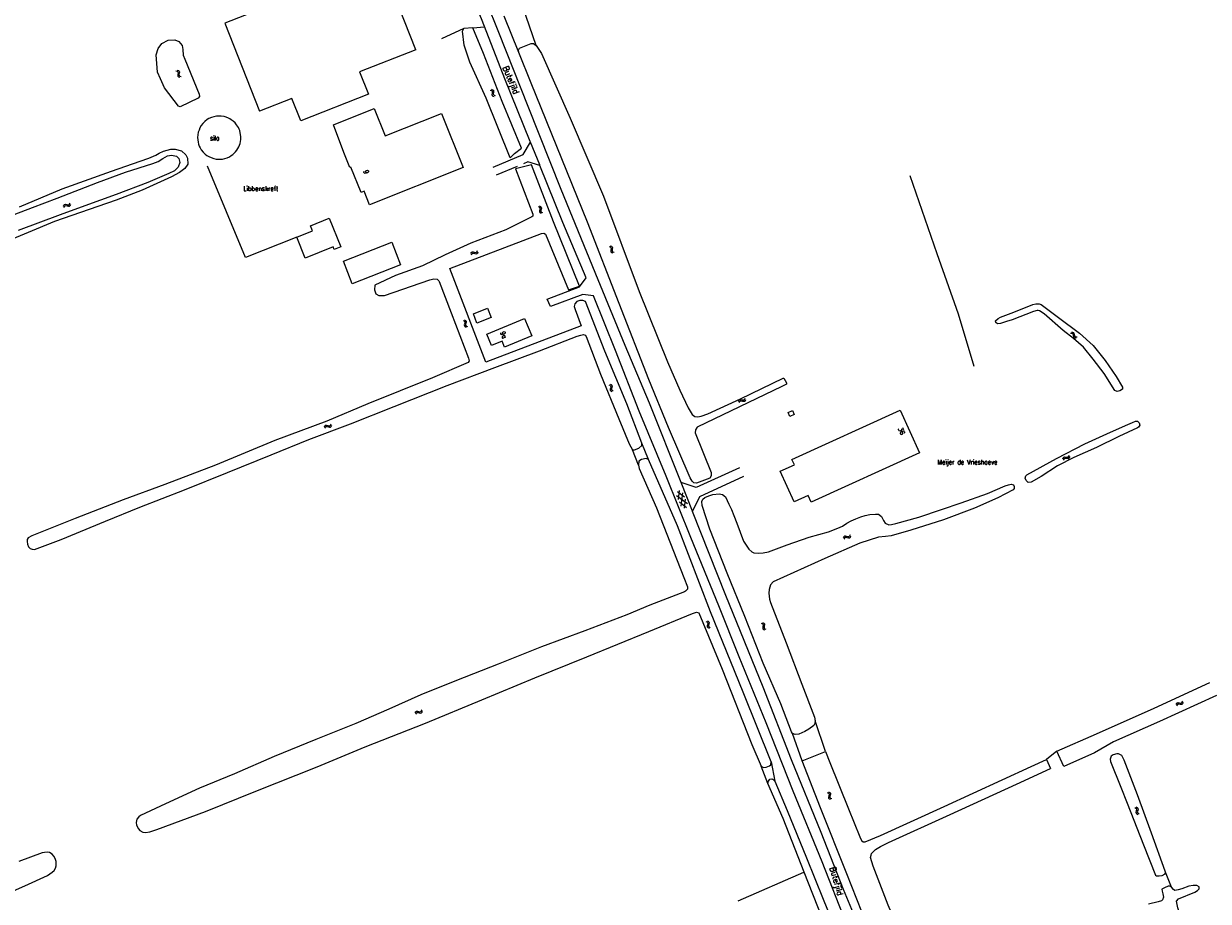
# Model space of a CAD drawing. Header units: metres. Extents: x 189705 to 199106, y 581686 to 588448.
# Tile 288 of 555: x 193174 to 193574, y 585609 to 585906. Entities that reach past the tile are written whole.
import ezdxf

# ---------------------------------------------------------------- set-up
doc = ezdxf.new("R2010")
doc.units = ezdxf.units.M
doc.layers.add('B-WA-OG-GBKN-G', color=7, linetype='Continuous', lineweight=18)
doc.styles.add('Style-STANDARD', font='STANDARD.shx')

msp = doc.modelspace()

# ---------------------------------------------------------------- linework, layer by layer
at = {"layer": 'B-WA-OG-GBKN-G'}
for p, q in [((193225.23, 585889.761), (193225.616, 585889.631)), ((193225.656, 585890.016), (193226.043, 585889.889)), ((193226.043, 585889.889), (193226.295, 585889.681)), ((193226.295, 585889.681), (193226.366, 585889.349)), ((193225.616, 585889.631), (193225.867, 585889.42)), ((193225.875, 585888.691), (193225.808, 585888.289)), ((193225.808, 585888.289), (193225.874, 585887.966)), ((193225.867, 585889.42), (193225.937, 585889.101)), ((193225.874, 585887.966), (193226.133, 585887.751)), ((193225.937, 585889.101), (193225.875, 585888.691)), ((193226.133, 585887.751), (193226.521, 585887.621)), ((193226.301, 585888.948), (193226.236, 585888.545)), ((193226.236, 585888.545), (193226.302, 585888.222)), ((193226.366, 585889.349), (193226.301, 585888.948)), ((193226.302, 585888.222), (193226.56, 585888.006)), ((193226.56, 585888.006), (193226.947, 585887.876)), ((193331.424, 585883.276), (193331.81, 585883.146)), ((193331.81, 585883.146), (193332.061, 585882.935)), ((193331.85, 585883.531), (193332.237, 585883.404)), ((193332.069, 585882.206), (193332.002, 585881.804)), ((193332.002, 585881.804), (193332.068, 585881.481)), ((193332.061, 585882.935), (193332.131, 585882.616)), ((193332.131, 585882.616), (193332.069, 585882.206)), ((193332.237, 585883.404), (193332.489, 585883.196)), ((193332.495, 585882.463), (193332.43, 585882.06)), ((193332.43, 585882.06), (193332.496, 585881.737)), ((193332.489, 585883.196), (193332.561, 585882.864)), ((193332.561, 585882.864), (193332.495, 585882.463)), ((193332.496, 585881.737), (193332.754, 585881.521)), ((193332.068, 585881.481), (193332.328, 585881.266)), ((193332.328, 585881.266), (193332.715, 585881.136)), ((193332.754, 585881.521), (193333.141, 585881.391)), ((193187.168, 585844.045), (193187.338, 585844.415)), ((193187.338, 585844.415), (193187.573, 585844.642)), ((193187.373, 585843.592), (193187.546, 585843.961)), ((193187.546, 585843.961), (193187.784, 585844.188)), ((193187.573, 585844.642), (193187.91, 585844.676)), ((193187.784, 585844.188), (193188.108, 585844.221)), ((193187.91, 585844.676), (193188.302, 585844.566)), ((193188.108, 585844.221), (193188.509, 585844.114)), ((193188.302, 585844.566), (193188.695, 585844.456)), ((193188.509, 585844.114), (193188.901, 585844.002)), ((193188.695, 585844.456), (193189.023, 585844.486)), ((193188.901, 585844.002), (193189.229, 585844.032)), ((193189.023, 585844.486), (193189.267, 585844.717)), ((193189.229, 585844.032), (193189.473, 585844.265)), ((193189.267, 585844.717), (193189.439, 585845.088)), ((193189.473, 585844.265), (193189.645, 585844.636)), ((193347.609, 585843.934), (193347.978, 585843.762)), ((193347.978, 585843.762), (193348.205, 585843.525)), ((193348.133, 585842.8), (193348.022, 585842.407)), ((193348.022, 585842.407), (193348.052, 585842.079)), ((193348.052, 585842.079), (193348.286, 585841.836)), ((193348.061, 585844.141), (193348.431, 585843.971)), ((193348.239, 585843.201), (193348.133, 585842.8)), ((193348.205, 585843.525), (193348.239, 585843.201)), ((193348.286, 585841.836), (193348.657, 585841.665)), ((193348.431, 585843.971), (193348.659, 585843.737)), ((193348.584, 585843.008), (193348.475, 585842.615)), ((193348.475, 585842.615), (193348.506, 585842.287)), ((193348.506, 585842.287), (193348.738, 585842.043)), ((193348.693, 585843.4), (193348.584, 585843.008)), ((193348.659, 585843.737), (193348.693, 585843.4)), ((193348.738, 585842.043), (193349.109, 585841.872)), ((193371.564, 585830.388), (193371.95, 585830.258)), ((193371.95, 585830.258), (193372.202, 585830.048)), ((193371.99, 585830.644), (193372.377, 585830.517)), ((193372.202, 585830.048), (193372.272, 585829.729)), ((193372.272, 585829.729), (193372.211, 585829.319)), ((193372.377, 585830.517), (193372.63, 585830.309)), ((193372.63, 585830.309), (193372.701, 585829.978)), ((193372.701, 585829.978), (193372.636, 585829.576)), ((193324.883, 585828.019), (193325.055, 585828.388)), ((193325.055, 585828.388), (193325.291, 585828.615)), ((193325.087, 585827.566), (193325.261, 585827.934)), ((193325.261, 585827.934), (193325.5, 585828.16)), ((193325.291, 585828.615), (193325.628, 585828.647)), ((193325.5, 585828.16), (193325.824, 585828.191)), ((193325.628, 585828.647), (193326.019, 585828.535)), ((193325.824, 585828.191), (193326.225, 585828.083)), ((193326.019, 585828.535), (193326.412, 585828.424)), ((193326.225, 585828.083), (193326.616, 585827.969)), ((193326.412, 585828.424), (193326.74, 585828.452)), ((193326.616, 585827.969), (193326.944, 585827.998)), ((193326.74, 585828.452), (193326.985, 585828.683)), ((193326.944, 585827.998), (193327.189, 585828.23)), ((193326.985, 585828.683), (193327.159, 585829.053)), ((193327.189, 585828.23), (193327.363, 585828.6)), ((193372.211, 585829.319), (193372.144, 585828.916)), ((193372.144, 585828.916), (193372.211, 585828.594)), ((193372.211, 585828.594), (193372.47, 585828.379)), ((193372.47, 585828.379), (193372.858, 585828.25)), ((193372.636, 585829.576), (193372.572, 585829.173)), ((193372.572, 585829.173), (193372.639, 585828.851)), ((193372.639, 585828.851), (193372.896, 585828.634)), ((193372.896, 585828.634), (193373.284, 585828.505)), ((193322.718, 585805.617), (193323.086, 585805.443)), ((193322.264, 585805.416), (193322.631, 585805.24)), ((193322.631, 585805.24), (193322.855, 585805)), ((193322.775, 585804.275), (193322.659, 585803.884)), ((193322.659, 585803.884), (193322.686, 585803.556)), ((193322.686, 585803.556), (193322.917, 585803.31)), ((193322.885, 585804.675), (193322.775, 585804.275)), ((193322.855, 585805), (193322.885, 585804.675)), ((193322.917, 585803.31), (193323.286, 585803.135)), ((193323.086, 585805.443), (193323.312, 585805.206)), ((193323.228, 585804.479), (193323.115, 585804.086)), ((193323.115, 585804.086), (193323.142, 585803.758)), ((193323.142, 585803.758), (193323.371, 585803.512)), ((193323.342, 585804.869), (193323.228, 585804.479)), ((193323.312, 585805.206), (193323.342, 585804.869)), ((193323.371, 585803.512), (193323.74, 585803.336)), ((193527.479, 585801.084), (193527.886, 585801.09)), ((193527.795, 585801.467), (193528.203, 585801.475)), ((193527.886, 585801.09), (193528.194, 585800.975)), ((193528.194, 585800.975), (193528.366, 585800.698)), ((193528.203, 585801.475), (193528.51, 585801.364)), ((193528.366, 585800.698), (193528.445, 585800.291)), ((193528.445, 585800.291), (193528.516, 585799.889)), ((193528.51, 585801.364), (193528.688, 585801.075)), ((193528.516, 585799.889), (193528.686, 585799.608)), ((193528.686, 585799.608), (193529.002, 585799.491)), ((193528.688, 585801.075), (193528.76, 585800.675)), ((193528.76, 585800.675), (193528.834, 585800.273)), ((193528.834, 585800.273), (193529.004, 585799.992)), ((193529.002, 585799.491), (193529.411, 585799.498)), ((193529.004, 585799.992), (193529.319, 585799.873)), ((193529.319, 585799.873), (193529.728, 585799.881)), ((193371.499, 585783.683), (193371.87, 585783.514)), ((193371.87, 585783.514), (193372.099, 585783.279)), ((193372.032, 585782.553), (193371.924, 585782.159)), ((193371.924, 585782.159), (193371.957, 585781.832)), ((193371.949, 585783.894), (193372.321, 585783.727)), ((193371.957, 585781.832), (193372.193, 585781.591)), ((193372.135, 585782.955), (193372.032, 585782.553)), ((193372.099, 585783.279), (193372.135, 585782.955)), ((193372.193, 585781.591), (193372.565, 585781.422)), ((193372.321, 585783.727), (193372.551, 585783.494)), ((193372.481, 585782.765), (193372.376, 585782.37)), ((193372.376, 585782.37), (193372.409, 585782.043)), ((193372.409, 585782.043), (193372.643, 585781.801)), ((193372.588, 585783.157), (193372.481, 585782.765)), ((193372.551, 585783.494), (193372.588, 585783.157)), ((193372.643, 585781.801), (193373.015, 585781.632)), ((193415.333, 585778.07), (193415.491, 585778.446)), ((193415.491, 585778.446), (193415.718, 585778.681)), ((193415.554, 585777.625), (193415.714, 585778)), ((193415.714, 585778), (193415.944, 585778.234)), ((193415.718, 585778.681), (193416.054, 585778.726)), ((193415.944, 585778.234), (193416.267, 585778.278)), ((193416.054, 585778.726), (193416.449, 585778.629)), ((193416.267, 585778.278), (193416.671, 585778.185)), ((193416.449, 585778.629), (193416.846, 585778.533)), ((193416.671, 585778.185), (193417.067, 585778.086)), ((193416.846, 585778.533), (193417.172, 585778.574)), ((193417.067, 585778.086), (193417.394, 585778.127)), ((193417.172, 585778.574), (193417.409, 585778.813)), ((193417.394, 585778.127), (193417.629, 585778.368)), ((193417.409, 585778.813), (193417.568, 585779.19)), ((193417.629, 585778.368), (193417.789, 585778.745)), ((193275.377, 585769.434), (193275.556, 585769.8)), ((193275.556, 585769.8), (193275.796, 585770.022)), ((193275.754, 585769.342), (193275.996, 585769.563)), ((193275.796, 585770.022), (193276.134, 585770.048)), ((193275.996, 585769.563), (193276.322, 585769.589)), ((193276.134, 585770.048), (193276.523, 585769.929)), ((193276.322, 585769.589), (193276.72, 585769.473)), ((193276.523, 585769.929), (193276.914, 585769.81)), ((193276.914, 585769.81), (193277.242, 585769.832)), ((193277.242, 585769.832), (193277.492, 585770.058)), ((193277.438, 585769.373), (193277.687, 585769.601)), ((193277.492, 585770.058), (193277.672, 585770.424)), ((193277.687, 585769.601), (193277.868, 585769.968)), ((193275.572, 585768.977), (193275.754, 585769.342)), ((193276.72, 585769.473), (193277.109, 585769.351)), ((193277.109, 585769.351), (193277.438, 585769.373)), ((193524.942, 585758.619), (193525.077, 585759.003)), ((193525.077, 585759.003), (193525.289, 585759.252)), ((193525.189, 585758.188), (193525.327, 585758.572)), ((193525.289, 585759.252), (193525.621, 585759.318)), ((193525.327, 585758.572), (193525.542, 585758.82)), ((193525.542, 585758.82), (193525.862, 585758.884)), ((193525.621, 585759.318), (193526.022, 585759.245)), ((193525.862, 585758.884), (193526.271, 585758.815)), ((193526.022, 585759.245), (193526.424, 585759.173)), ((193526.271, 585758.815), (193526.672, 585758.741)), ((193526.424, 585759.173), (193526.747, 585759.234)), ((193526.672, 585758.741), (193526.995, 585758.802)), ((193526.747, 585759.234), (193526.968, 585759.487)), ((193526.968, 585759.487), (193527.105, 585759.873)), ((193526.995, 585758.802), (193527.216, 585759.057)), ((193527.216, 585759.057), (193527.352, 585759.442)), ((193394.395, 585746.297), (193398.07, 585743.534)), ((193394.681, 585747.598), (193397.12, 585745.765)), ((193395.005, 585744.865), (193395.374, 585747.893)), ((193395.955, 585742.633), (193396.51, 585747.196)), ((193395.344, 585744.068), (193397.782, 585742.234)), ((193397.09, 585741.939), (193397.459, 585744.97)), ((193450.902, 585732.256), (193450.728, 585731.886)), ((193451.147, 585732.489), (193450.902, 585732.256)), ((193451.106, 585731.803), (193450.932, 585731.433)), ((193451.351, 585732.034), (193451.106, 585731.803)), ((193451.474, 585732.517), (193451.147, 585732.489)), ((193451.679, 585732.062), (193451.351, 585732.034)), ((193451.866, 585732.403), (193451.474, 585732.517)), ((193452.072, 585731.951), (193451.679, 585732.062)), ((193452.267, 585732.295), (193451.866, 585732.403)), ((193452.463, 585731.839), (193452.072, 585731.951)), ((193452.591, 585732.326), (193452.267, 585732.295)), ((193452.8, 585731.871), (193452.463, 585731.839)), ((193452.83, 585732.552), (193452.591, 585732.326)), ((193453.036, 585732.098), (193452.8, 585731.871)), ((193453.004, 585732.92), (193452.83, 585732.552)), ((193453.208, 585732.467), (193453.036, 585732.098)), ((193404.253, 585703.693), (193404.626, 585703.528)), ((193404.626, 585703.528), (193404.858, 585703.296)), ((193404.801, 585702.569), (193404.698, 585702.174)), ((193404.698, 585702.174), (193404.735, 585701.847)), ((193404.701, 585703.909), (193405.075, 585703.747)), ((193404.735, 585701.847), (193404.974, 585701.609)), ((193404.899, 585702.972), (193404.801, 585702.569)), ((193404.858, 585703.296), (193404.899, 585702.972)), ((193404.974, 585701.609), (193405.349, 585701.445)), ((193405.075, 585703.747), (193405.308, 585703.517)), ((193405.248, 585702.787), (193405.147, 585702.391)), ((193405.147, 585702.391), (193405.184, 585702.064)), ((193405.184, 585702.064), (193405.421, 585701.825)), ((193405.349, 585703.181), (193405.248, 585702.787)), ((193405.308, 585703.517), (193405.349, 585703.181)), ((193405.421, 585701.825), (193405.796, 585701.661)), ((193423.016, 585703.054), (193423.393, 585702.898)), ((193423.393, 585702.898), (193423.63, 585702.671)), ((193423.459, 585703.28), (193423.836, 585703.126)), ((193423.589, 585701.943), (193423.495, 585701.546)), ((193423.495, 585701.546), (193423.54, 585701.22)), ((193423.678, 585702.348), (193423.589, 585701.943)), ((193423.63, 585702.671), (193423.678, 585702.348)), ((193423.836, 585703.126), (193424.074, 585702.902)), ((193424.031, 585702.171), (193423.939, 585701.773)), ((193423.939, 585701.773), (193423.984, 585701.447)), ((193424.123, 585702.567), (193424.031, 585702.171)), ((193424.074, 585702.902), (193424.123, 585702.567)), ((193423.54, 585701.22), (193423.784, 585700.987)), ((193423.784, 585700.987), (193424.162, 585700.832)), ((193423.984, 585701.447), (193424.226, 585701.213)), ((193424.226, 585701.213), (193424.605, 585701.058)), ((193308.195, 585673.436), (193308.371, 585673.805)), ((193563.235, 585675.598), (193563.381, 585675.978)), ((193563.381, 585675.978), (193563.601, 585676.22)), ((193563.469, 585675.16), (193563.618, 585675.539)), ((193563.601, 585676.22), (193563.936, 585676.275)), ((193563.618, 585675.539), (193563.841, 585675.78)), ((193563.841, 585675.78), (193564.162, 585675.834)), ((193563.936, 585676.275), (193564.333, 585676.19)), ((193564.162, 585675.834), (193564.569, 585675.753)), ((193564.333, 585676.19), (193564.733, 585676.105)), ((193564.569, 585675.753), (193564.968, 585675.665)), ((193564.733, 585676.105), (193565.058, 585676.156)), ((193564.968, 585675.665), (193565.293, 585675.716)), ((193565.058, 585676.156), (193565.287, 585676.403)), ((193565.287, 585676.403), (193565.436, 585676.784)), ((193565.293, 585675.716), (193565.521, 585675.964)), ((193565.521, 585675.964), (193565.669, 585676.345)), ((193306.088, 585672.786), (193306.262, 585673.154)), ((193306.262, 585673.154), (193306.5, 585673.379)), ((193306.289, 585672.332), (193306.466, 585672.699)), ((193306.466, 585672.699), (193306.706, 585672.923)), ((193306.5, 585673.379), (193306.837, 585673.409)), ((193306.706, 585672.923), (193307.031, 585672.952)), ((193306.837, 585673.409), (193307.228, 585673.295)), ((193307.031, 585672.952), (193307.43, 585672.841)), ((193307.228, 585673.295), (193307.62, 585673.181)), ((193307.43, 585672.841), (193307.821, 585672.725)), ((193307.62, 585673.181), (193307.948, 585673.207)), ((193307.821, 585672.725), (193308.149, 585672.751)), ((193307.948, 585673.207), (193308.195, 585673.436)), ((193308.149, 585672.751), (193308.395, 585672.982)), ((193308.395, 585672.982), (193308.572, 585673.351)), ((193445.304, 585645.836), (193445.675, 585645.668)), ((193445.675, 585645.668), (193445.904, 585645.433)), ((193445.753, 585646.047), (193446.125, 585645.881)), ((193446.125, 585645.881), (193446.356, 585645.649)), ((193446.356, 585645.649), (193446.393, 585645.312)), ((193445.839, 585644.707), (193445.731, 585644.313)), ((193445.731, 585644.313), (193445.765, 585643.986)), ((193445.765, 585643.986), (193446.002, 585643.745)), ((193445.941, 585645.109), (193445.839, 585644.707)), ((193445.904, 585645.433), (193445.941, 585645.109)), ((193446.002, 585643.745), (193446.374, 585643.577)), ((193446.288, 585644.92), (193446.183, 585644.525)), ((193446.183, 585644.525), (193446.217, 585644.198)), ((193446.217, 585644.198), (193446.451, 585643.956)), ((193446.393, 585645.312), (193446.288, 585644.92)), ((193446.451, 585643.956), (193446.824, 585643.788)), ((193549.255, 585640.77), (193549.619, 585640.588)), ((193549.619, 585640.588), (193549.839, 585640.344)), ((193549.746, 585639.621), (193549.624, 585639.232)), ((193549.624, 585639.232), (193549.645, 585638.904)), ((193549.645, 585638.904), (193549.872, 585638.654)), ((193549.712, 585640.964), (193550.078, 585640.784)), ((193549.864, 585640.019), (193549.746, 585639.621)), ((193549.839, 585640.344), (193549.864, 585640.019)), ((193549.872, 585638.654), (193550.238, 585638.472)), ((193550.078, 585640.784), (193550.299, 585640.543)), ((193550.203, 585639.817), (193550.083, 585639.426)), ((193550.083, 585639.426), (193550.104, 585639.098)), ((193550.104, 585639.098), (193550.329, 585638.847)), ((193550.324, 585640.205), (193550.203, 585639.817)), ((193550.299, 585640.543), (193550.324, 585640.205)), ((193550.329, 585638.847), (193550.695, 585638.665))]:
    msp.add_line(p, q, dxfattribs=at)
at = {"layer": 'B-WA-OG-GBKN-G', "flags": 128}
for points in [[(193332.454, 585857.221), (193342.595, 585861.52), (193345.042, 585865.636), (193344.934, 585865.903), (193336.382, 585887.075), (193328.702, 585906.777), (193318.426, 585931.929), (193306.008, 585963.116), (193291.062, 586000)], [(193415.695, 585755.547), (193400.968, 585748.937), (193395.952, 585750.663), (193385.21, 585777.438), (193377.073, 585796.986), (193367.906, 585819.119), (193355.365, 585849.697), (193344.26, 585877.766), (193334.34, 585902.793), (193326.019, 585923.533), (193315.796, 585948.304), (193305.389, 585974.116), (193294.954, 586000)], [(193306.263, 585896.845), (193294.566, 585926.628), (193241.739, 585905.879), (193253.436, 585876.097)], [(193347.001, 585898.303), (193342.451, 585911.462)], [(193341.05, 585895.978), (193336.153, 585908.26)], [(193322.466, 585904.075), (193314.964, 585900.577)], [(193338.214, 585860.414), (193330.003, 585880.501), (193324.556, 585892.657), (193322.589, 585898.43), (193322.054, 585903.184), (193322.466, 585904.075)], [(193325.539, 585904.32), (193322.466, 585904.075)], [(193325.539, 585904.32), (193329.505, 585904.636)], [(193342.026, 585863.687), (193335.427, 585879.393), (193329.093, 585895.618), (193325.539, 585904.32)], [(193221.376, 585884.051), (193220.03, 585887.042), (193218.967, 585889.385), (193218.739, 585892.291), (193218.556, 585895.244), (193219.17, 585897.318), (193220.485, 585899.025), (193222.641, 585900.179), (193224.803, 585900.31), (193226.226, 585899.738), (193227.282, 585898.326), (193227.5, 585897.002), (193227.629, 585895.118), (193228.267, 585893.704), (193233.114, 585881.896), (193233.189, 585881.129), (193232.75, 585880.591), (193226.606, 585877.642), (193226.046, 585877.871), (193221.376, 585884.051)], [(193341.05, 585895.978), (193341.025, 585896.726), (193341.324, 585897.396), (193345.217, 585899.06), (193346.046, 585899.045), (193347.001, 585898.303)], [(193347.001, 585898.303), (193348.779, 585895.665), (193358.43, 585873.805), (193369.707, 585847.471), (193381.767, 585815.198), (193391.37, 585791.374), (193395.525, 585781.872), (193398.284, 585775.887), (193399.691, 585773.66), (193400.525, 585772.958), (193401.557, 585772.864), (193402.668, 585773.053), (193404.948, 585773.897), (193416.018, 585778.967), (193430.372, 585785.939), (193430.676, 585785.881), (193431.556, 585784.289), (193431.498, 585783.864), (193429.987, 585783.105), (193401.338, 585769.302), (193400.817, 585768.49), (193400.724, 585767.377), (193406.031, 585753.982), (193406.059, 585752.911), (193405.598, 585752.159), (193401.1, 585750.41), (193400.189, 585750.505), (193399.639, 585751.047), (193398.964, 585752.196), (193391.651, 585769.177), (193385.07, 585785.475), (193375.048, 585811.196), (193364.267, 585838.631), (193345.286, 585885.651), (193341.05, 585895.978)], [(193306.263, 585896.845), (193287.292, 585889.394), (193290.253, 585881.855), (193267.396, 585872.878), (193264.435, 585880.417), (193253.436, 585876.097)], [(193238.918, 585874.445), (193238.056, 585874.272), (193237.239, 585874.023), (193236.384, 585873.632), (193235.806, 585873.286), (193234.976, 585872.636), (193234.311, 585871.969), (193233.768, 585871.254), (193233.346, 585870.536), (193233.014, 585869.746), (193232.771, 585869.031), (193232.6, 585868.159), (193232.534, 585867.253), (193232.57, 585866.487), (193232.724, 585865.676), (193232.894, 585864.943), (193233.108, 585864.366), (193233.397, 585863.752), (193233.77, 585863.13), (193234.418, 585862.298), (193235.083, 585861.649), (193235.685, 585861.184), (193236.329, 585860.786), (193237.125, 585860.44), (193237.973, 585860.128), (193238.829, 585859.955), (193239.558, 585859.889), (193240.233, 585859.894), (193240.947, 585859.967), (193241.709, 585860.125), (193242.53, 585860.394), (193243.281, 585860.741), (193243.917, 585861.122), (193244.429, 585861.498), (193244.914, 585861.926), (193245.367, 585862.402), (193245.795, 585862.946), (193246.15, 585863.493), (193246.448, 585864.058), (193246.706, 585864.666), (193246.895, 585865.269), (193247.039, 585865.889), (193247.133, 585866.614), (193247.15, 585867.49), (193247.085, 585868.213), (193246.961, 585868.845), (193246.762, 585869.562), (193246.558, 585870.078), (193246.308, 585870.613), (193246.042, 585871.101)], [(193246.042, 585871.101), (193245.738, 585871.521), (193245.183, 585872.178), (193244.577, 585872.767), (193243.926, 585873.26), (193243.375, 585873.596), (193242.929, 585873.822), (193242.23, 585874.104), (193241.464, 585874.316), (193240.492, 585874.475), (193239.655, 585874.501), (193238.918, 585874.445)], [(193281.976, 585862.198), (193278.449, 585871.488), (193292.222, 585877.102), (193295.962, 585867.764)], [(193295.962, 585867.764), (193315.002, 585875.342), (193322.258, 585857.109), (193290.594, 585844.508), (193288.781, 585849.065), (193287.775, 585848.664), (193284.369, 585857.221)], [(193348.208, 585857.831), (193348.154, 585857.967), (193345.042, 585865.636)], [(193172.333, 585843.849), (193186.735, 585849.914), (193203.441, 585855.846), (193213.074, 585859.247), (193216.1, 585860.317), (193218.441, 585861.247), (193219.511, 585861.945), (193221.068, 585862.664), (193223.509, 585863.336), (193224.939, 585863.339), (193227.056, 585862.769), (193228.569, 585861.353), (193229.167, 585860.282), (193229.202, 585858.217), (193228.253, 585856.725), (193226.4, 585855.399), (193223.673, 585853.913), (193213.805, 585849.399), (193205.044, 585846.061), (193198.85, 585843.944), (193184.152, 585838.825)], [(193284.369, 585857.221), (193284.013, 585857.079), (193281.976, 585862.198)], [(193338.214, 585860.414), (193339.619, 585861.885), (193342.026, 585863.687)], [(193198.7, 585851.996), (193208.134, 585855.476), (193217.381, 585858.45), (193219.266, 585859.16), (193220.822, 585860.177), (193222.359, 585861.044), (193223.759, 585861.257), (193225.458, 585860.923), (193226.214, 585860.141), (193226.545, 585858.831), (193225.984, 585857.201), (193224.696, 585856.006), (193222.871, 585855.108), (193215.68, 585852.08), (193205.056, 585847.981), (193194.441, 585844.2), (193186.058, 585841.06), (193171.889, 585835.814)], [(193317.804, 585823.023), (193348.746, 585834.806), (193349.546, 585834.908), (193350.095, 585834.544), (193357.879, 585815.711), (193361.599, 585817.053), (193352.763, 585838.797), (193345.368, 585858.05)], [(193345.368, 585858.05), (193339.936, 585856.706)], [(193348.208, 585857.831), (193344.184, 585859.013), (193342.663, 585858.369)], [(193488.103, 585511.243), (193486.117, 585516.23), (193479.034, 585533.751), (193469.712, 585556.316), (193461.517, 585577.337), (193451.856, 585601.475), (193443.611, 585622.42), (193433.774, 585646.278), (193424.626, 585669.428), (193415.56, 585691.766), (193408.656, 585708.982), (193399.205, 585732.004), (193390.884, 585752.744), (193381.768, 585774.777), (193373.754, 585795.214), (193366.36, 585813.775), (193362.673, 585814.212), (193351.743, 585810.113), (193350.688, 585812.572), (193361.642, 585816.824), (193363.812, 585819.809), (193355.985, 585838.469), (193348.208, 585857.831)], [(193339.936, 585856.706), (193345.864, 585841.374), (193345.787, 585840.681), (193345.487, 585840.458), (193336.745, 585835.993), (193324.867, 585831.493), (193316.228, 585827.617), (193308.542, 585823.873), (193299.365, 585820.661), (193292.436, 585817.311), (193292.323, 585815.743), (193292.81, 585814.438), (193293.752, 585813.865), (193295.725, 585813.844), (193310.985, 585819.163), (193312.395, 585819.441), (193313.479, 585819.417), (193314.069, 585818.857), (193314.213, 585818.544), (193318.265, 585807.932), (193324.041, 585792.687), (193324.291, 585791.812), (193324.006, 585791.197), (193311.907, 585786.005), (193290.112, 585777.221), (193276.161, 585771.318), (193258.683, 585764.831), (193238.558, 585756.482), (193221.459, 585749.957), (193207.401, 585744.825), (193191.216, 585738.446), (193176.48, 585732.645), (193175.228, 585731.962), (193174.942, 585731.4), (193174.944, 585730.694), (193175.103, 585729.846), (193175.445, 585728.866), (193175.917, 585728.345), (193176.584, 585728.059), (193177.381, 585727.996), (193186.453, 585731.404), (193201.462, 585737.571), (193213.052, 585742.305), (193228.114, 585748.106), (193242.614, 585754.023), (193257.376, 585759.994), (193270.154, 585765.122), (193284.159, 585770.49), (193298.96, 585776.356), (193316.906, 585783.445)], [(193266.02, 585833.586), (193248.777, 585826.721), (193235.89, 585857.562)], [(193340.508, 585857.468), (193333.434, 585854.482)], [(193494.946, 585789.9), (193489.638, 585807.556), (193482.462, 585827.973), (193473.288, 585854.329)], [(193165.773, 585839.423), (193176.754, 585843.552), (193185.12, 585846.748), (193198.7, 585851.996)], [(193184.152, 585838.825), (193166.377, 585831.461)], [(193276.997, 585839.959), (193280.883, 585830.321), (193278.71, 585829.445), (193278.379, 585830.264), (193268.9, 585826.442), (193266.02, 585833.586), (193271.324, 585835.725), (193270.648, 585837.399), (193276.997, 585839.959)], [(193298.155, 585831.85), (193301.143, 585824.217), (193284.792, 585817.817), (193281.804, 585825.45), (193298.155, 585831.85)], [(193362.15, 585803.604), (193329.907, 585791.345), (193317.804, 585823.023)], [(193382.649, 585763.925), (193377.584, 585777.174), (193370.194, 585795.028), (193363.605, 585811.839), (193362.728, 585812.203), (193361.657, 585812.121), (193360.743, 585811.792), (193359.961, 585811.072), (193359.781, 585810.144), (193360.071, 585809.138), (193362.15, 585803.604)], [(193507.767, 585805.645), (193505.861, 585805.085), (193503.844, 585804.427), (193502.871, 585804.3), (193502.328, 585804.704), (193502.189, 585805.317), (193503.01, 585806.032), (193503.878, 585806.472), (193508.361, 585808.182), (193514.809, 585810.759), (193515.768, 585811.043), (193516.866, 585811.046), (193517.585, 585810.812), (193523.489, 585806.399), (193530.513, 585801.125), (193535.201, 585796.996), (193539.219, 585791.898), (193542.944, 585786.485), (193545.083, 585782.807), (193545.032, 585782.179), (193544.23, 585781.635), (193543.231, 585781.417), (193542.499, 585781.689), (193538.852, 585787.448), (193535.128, 585792.292), (193531.877, 585796.36), (193528.499, 585799.291), (193525.055, 585802.058), (193518.567, 585807.653), (193517.055, 585808.701), (193516.539, 585808.771), (193516.245, 585808.771), (193515.017, 585808.422), (193507.767, 585805.645)], [(193330.474, 585809.509), (193331.689, 585806.387), (193326.933, 585804.537), (193325.718, 585807.659), (193330.474, 585809.509)], [(193343.029, 585806.04), (193345.429, 585800.185), (193336.277, 585796.434), (193335.444, 585798.466), (193331.809, 585796.976), (193330.242, 585800.798), (193343.029, 585806.04)], [(193316.906, 585783.445), (193332.935, 585789.471), (193348.126, 585795.166), (193360.787, 585800.099), (193362.04, 585800.455), (193362.955, 585800.653), (193363.517, 585800.472), (193363.793, 585799.963), (193368.738, 585787.263), (193374.853, 585772.215), (193378.338, 585763.679), (193379.454, 585761.67)], [(193469.911, 585775.096), (193476.468, 585760.721), (193439.842, 585744.017), (193438.839, 585746.216), (193434.141, 585744.073), (193429.423, 585754.417), (193434.216, 585756.603), (193433.38, 585758.435), (193469.911, 585775.096)], [(193433.544, 585775), (193434.179, 585773.633), (193432.71, 585772.951), (193432.076, 585774.318), (193433.544, 585775)], [(193514.225, 585750.739), (193513.212, 585750.625), (193512.57, 585751.31), (193512.222, 585752.152), (193512.396, 585752.949), (193512.787, 585753.283), (193522.768, 585758.758), (193532.345, 585763.734), (193541.024, 585767.618), (193546.896, 585770.207), (193548.456, 585770.969), (193549.513, 585771.41), (193550.134, 585771.326), (193550.658, 585770.785), (193550.901, 585769.996), (193550.472, 585769.393), (193550.1, 585769.118), (193543.863, 585766.175), (193536.288, 585762.523), (193528.653, 585759.041), (193523.156, 585756.222), (193517.553, 585752.665), (193514.225, 585750.739)], [(193379.454, 585761.67), (193380.185, 585761.646), (193381.595, 585762.224), (193382.703, 585763.115), (193382.649, 585763.925)], [(193381.476, 585756.466), (193379.454, 585761.67)], [(193384.952, 585758.431), (193382.649, 585763.925)], [(193384.952, 585758.431), (193384.117, 585758.768), (193382.579, 585758.425), (193381.629, 585757.823), (193381.476, 585756.466)], [(193426.328, 585656.195), (193416.876, 585679.795), (193405.85, 585706.91), (193394.714, 585736.007), (193384.952, 585758.431)], [(193381.476, 585756.466), (193381.792, 585755.424), (193387.631, 585742.089), (193396.861, 585718.502), (193398.082, 585715.389), (193398.136, 585714.542), (193397.46, 585713.927), (193397.109, 585713.705), (193385.4, 585709.201), (193377.573, 585705.894), (193363.339, 585700.538), (193348.785, 585695.065), (193334.05, 585689.239), (193320.045, 585683.701), (193308.011, 585678.914), (193297.14, 585674.025), (193286.014, 585669.169), (193272.453, 585663.796), (193258.377, 585657.991), (193245.046, 585652.227), (193233.189, 585647.342), (193221.738, 585642.073), (193213.269, 585638.105), (193212.643, 585637.672), (193211.972, 585636.873), (193211.779, 585635.736), (193211.866, 585634.822), (193212.536, 585633.569), (193213.02, 585633.061), (193214.002, 585632.449), (193214.878, 585632.301), (193216.432, 585632.573)], [(193399.828, 585740.884), (193399.791, 585740.977), (193395.952, 585750.663)], [(193399.828, 585740.884), (193402.28, 585745.945), (193417.108, 585752.81)], [(193412.022, 585743.296), (193412.941, 585741.469), (193413.724, 585739.511), (193414.711, 585736.855), (193416.967, 585730.864), (193418.836, 585728.053), (193419.786, 585727.18), (193420.466, 585726.862), (193422.054, 585726.722), (193423.68, 585726.896), (193425.489, 585727.254), (193431.728, 585729.537), (193439.208, 585732.124), (193445.696, 585734.009), (193448.888, 585735.174), (193450.454, 585735.923), (193451.941, 585736.861), (193453.343, 585737.733), (193454.974, 585738.351), (193456.638, 585739.048), (193458.147, 585739.431), (193459.74, 585739.775), (193461.575, 585739.989), (193462.653, 585739.933), (193463.622, 585739.093), (193464.278, 585737.847), (193464.888, 585736.881), (193466.085, 585736.323), (193467.026, 585736.449), (193468.495, 585736.754), (193476.204, 585738.91), (193483.952, 585741.484), (193490.551, 585743.749), (193499.434, 585746.901), (193505.45, 585749.53)], [(193505.45, 585749.53), (193506.586, 585749.906), (193507.441, 585750.097), (193508.291, 585749.851), (193508.442, 585749.342), (193508.425, 585748.65), (193508.151, 585748.218), (193502.952, 585745.441), (193495.011, 585742.003), (193484.601, 585738.017), (193473.603, 585734.578), (193466.918, 585732.582), (193464.953, 585732.38), (193462.641, 585732.139), (193456.316, 585730.091), (193444.518, 585724.906), (193427.057, 585717.106), (193426.086, 585716.038), (193425.685, 585714.522), (193425.61, 585713.28), (193425.831, 585711.262), (193426.102, 585710.048), (193431.475, 585696.494), (193436.75, 585682.534), (193440.987, 585671.276), (193441.271, 585670.035)], [(193433.606, 585665.769), (193433.265, 585666.317), (193429.569, 585675.852), (193423.706, 585689.522), (193417.484, 585705.342), (193411.443, 585719.966), (193405.609, 585734.891), (193403.06, 585742.913), (193402.88, 585744.173), (193403.231, 585745.023), (193403.981, 585745.515), (193405.318, 585746.152), (193406.695, 585746.62), (193408.74, 585746.847), (193409.936, 585746.622), (193410.911, 585745.775), (193411.489, 585744.548), (193412.022, 585743.296)], [(193486.191, 585533.764), (193482.894, 585534.28), (193471.455, 585562.881), (193460.895, 585588.793), (193450.802, 585613.031), (193443.252, 585632.328), (193433.182, 585656.921), (193423.646, 585681.442), (193411.051, 585712.451), (193399.828, 585740.884)], [(193216.432, 585632.573), (193218.756, 585633.305), (193235.261, 585639.41), (193252.241, 585646.314), (193272.974, 585654.482), (193289.203, 585661.279), (193309.538, 585669.335), (193328.633, 585677.191), (193346.519, 585684.672), (193364.076, 585691.717), (193384.995, 585700.332), (193399.762, 585706.398)], [(193399.762, 585706.398), (193401.169, 585706.793), (193401.952, 585706.599), (193409.762, 585687.533), (193419.845, 585662.136), (193423.007, 585654.765)], [(193522.915, 585659.78), (193536.278, 585665.729), (193555.804, 585674.404), (193574.568, 585683.087)], [(193576.857, 585678.592), (193557.588, 585669.866), (193542.064, 585662.964), (193535.658, 585659.218), (193525.308, 585654.699)], [(193441.271, 585670.035), (193441.116, 585669.199), (193440.733, 585668.564), (193439.122, 585667.286), (193437.7, 585666.505), (193435.665, 585665.526), (193434.443, 585665.432), (193433.606, 585665.769)], [(193444.703, 585659.771), (193441.271, 585670.035)], [(193436.81, 585656.59), (193433.606, 585665.769)], [(193436.81, 585656.59), (193444.703, 585659.771)], [(193444.703, 585659.771), (193446.223, 585656.001), (193452.458, 585640.306), (193456.296, 585630.823), (193456.836, 585629.682), (193457.423, 585629.228), (193458.134, 585629.181), (193463.306, 585631.369), (193484.802, 585641.091), (193514.18, 585654.641), (193519.405, 585657.039)], [(193522.915, 585659.78), (193519.405, 585657.039)], [(193525.308, 585654.699), (193522.915, 585659.78)], [(193545.686, 585656.842), (193544.867, 585658.365), (193543.692, 585658.936), (193543.132, 585658.928), (193541.92, 585658.579), (193541.289, 585658.134), (193540.862, 585657.083), (193540.968, 585656.32), (193544.479, 585647.679), (193546.691, 585642.235), (193552.147, 585628.174), (193556.177, 585617.957), (193556.595, 585617.645), (193557.515, 585617.66), (193558.427, 585617.865), (193559.468, 585618.337), (193559.61, 585618.911)], [(193423.007, 585654.765), (193423.804, 585654.363), (193424.677, 585654.431), (193425.758, 585654.864), (193426.265, 585655.217), (193426.328, 585656.195)], [(193425.247, 585648.9), (193423.007, 585654.765)], [(193426.328, 585656.195), (193427.631, 585649.7)], [(193458.718, 585601.284), (193451.967, 585618.399), (193443.054, 585640.687), (193436.81, 585656.59)], [(193482.498, 585569.624), (193481.76, 585569.747), (193481.148, 585570.252), (193480.506, 585571.442), (193478.571, 585576.667), (193474.37, 585587.52), (193469.94, 585598.473), (193465.925, 585607.726), (193460.796, 585620.988), (193459.916, 585623.905), (193460.141, 585624.72), (193460.29, 585625.229), (193460.745, 585625.739), (193461.63, 585626.557), (193463.352, 585627.583), (193465.962, 585628.995), (193486.799, 585638.408), (193509.257, 585648.694), (193520.801, 585654.006)], [(193519.405, 585657.039), (193520.801, 585654.006)], [(193559.61, 585618.911), (193559.538, 585619.263), (193554.854, 585632.073), (193550.155, 585645.1), (193545.686, 585656.842)], [(193425.247, 585648.9), (193425.442, 585649.724), (193425.912, 585650.401), (193426.586, 585650.46), (193427.018, 585650.253), (193427.631, 585649.7)], [(193427.631, 585649.7), (193431.76, 585639.738), (193438.271, 585623.811), (193443.887, 585609.822), (193450.446, 585593.857), (193459.467, 585571.005), (193465.352, 585555.688), (193473.749, 585535.934)], [(193471.004, 585534.909), (193461.159, 585560.216), (193452.48, 585581.551), (193449.298, 585591.624), (193448.368, 585593.727), (193447.262, 585595.498), (193445.776, 585598.15), (193444.868, 585600.099), (193443.608, 585603.536), (193437.498, 585618.891), (193430.375, 585637.067), (193425.247, 585648.9)], [(193164.174, 585609.924), (193174.151, 585614.36), (193181.858, 585617.79), (193183.435, 585618.963), (193184.094, 585619.494), (193184.562, 585620.253), (193184.763, 585621.09), (193184.761, 585621.789), (193184.713, 585622.553), (193184.429, 585623.584), (193183.911, 585624.393), (193183.446, 585624.973), (193182.53, 585625.592), (193181.928, 585625.721), (193180.857, 585625.613), (193180.035, 585625.422), (193172.085, 585622.494)], [(193437.203, 585618.723), (193437.328, 585618.777), (193415.124, 585609.16)], [(193561.63, 585613.91), (193559.61, 585618.911)], [(193561.63, 585613.91), (193561.231, 585614.254), (193560.547, 585614.181), (193559.225, 585613.597), (193558.398, 585613.138), (193558.452, 585612.48), (193558.696, 585611.64), (193558.934, 585610.513), (193558.597, 585609.553), (193558.239, 585609.227), (193557.126, 585608.884), (193553.829, 585608.074)], [(193565.992, 585592.168), (193567.822, 585592.792), (193567.814, 585593.437), (193567.399, 585594.695), (193564.997, 585603.032), (193563.768, 585606.856), (193563.411, 585608.524), (193563.357, 585609.175), (193563.981, 585609.907), (193569.535, 585612.171), (193570.46, 585612.695), (193571.019, 585613.342), (193570.991, 585613.962), (193570.149, 585614.396), (193568.956, 585614.393), (193567.483, 585614.148), (193565.138, 585613.352), (193563.914, 585612.919), (193562.8, 585612.772), (193562.258, 585613.032), (193561.63, 585613.91)]]:
    msp.add_lwpolyline(points, dxfattribs=at)

# ---------------------------------------------------------------- texts
at = {"layer": 'B-WA-OG-GBKN-G', "style": 'Style-STANDARD'}
for s, height, rotation, p in [('Butefjild', 2, 292.589, (193335.608, 585890.824)), ('9', 1.6, 291.28017, (193288.551, 585855.891)), ('9a', 1.6, 291.35438, (193334.791, 585801.356)), ('36', 1.6, 294.51507, (193469.188, 585768.848)), ('Butefjild', 2, 285.60693, (193446.141, 585620.363))]:
    msp.add_text(s, height=height, rotation=rotation, dxfattribs=at).set_placement(p)
for s, p in [('silo', (193236.706, 585866.257)), ('Libbenskreft', (193247.98, 585849.192)), ('Meijer de Vrieshoeve', (193482.581, 585756.744))]:
    msp.add_text(s, height=1.6, dxfattribs=at).set_placement(p)

doc.saveas('drawing.dxf')
